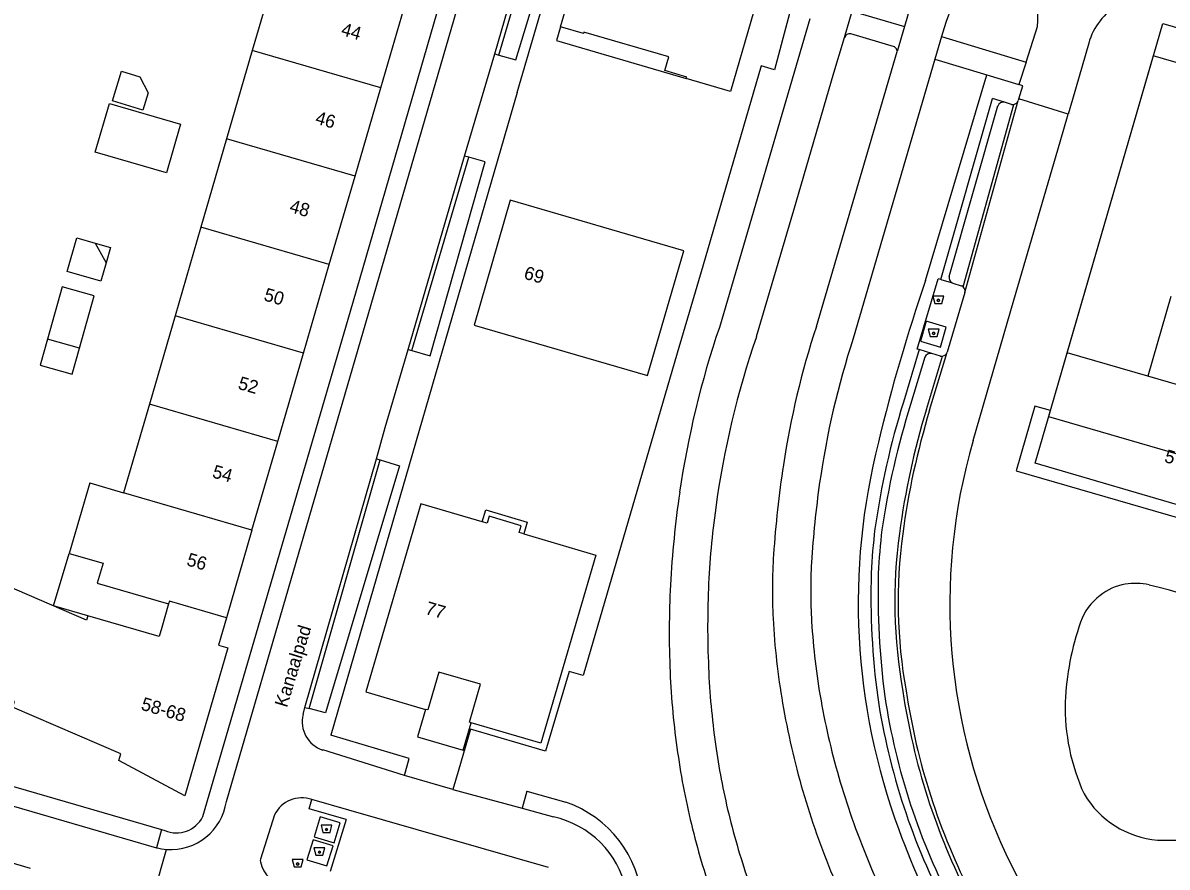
# Model space of a CAD drawing. Extents: x 194485 to 197793, y 468269 to 470822.
# Drawn here: x 195083 to 195187.3, y 469663.5 to 469740.5 of the extents above; entities that cross this region are included whole.
import ezdxf

# ---------------------------------------------------------------- set-up
doc = ezdxf.new("R2010")
doc.units = 0
for name, color, linetype in [('BGT begrenzing pand op maaiveld onder overbouw', 7, 'Continuous'), ('BGT grensvlak gebouwinstallatie plus 1', 7, 'Continuous'), ('BGT grensvlak onbegroeid terreindeel', 7, 'Continuous'), ('BGT grensvlak overig bouwwerk uitbreiding populatie', 7, 'Continuous'), ('BGT grensvlak pand deel overbouw', 7, 'Continuous'), ('BGT grensvlak pand min 1', 7, 'Continuous'), ('BGT grensvlak pand op maaiveld', 7, 'Continuous'), ('BGT grensvlak pand op maaiveld LR', 7, 'Continuous'), ('BGT grensvlak vegetatieobject', 7, 'Continuous'), ('BGT grensvlak wegdeel', 7, 'Continuous'), ('BGT puntobject bak afval apart plaats', 7, 'Continuous'), ('BGT puntobject bak container', 7, 'Continuous'), ('BGT tekst huisnummerreeks', 7, 'Continuous'), ('BGT tekst openbare ruimte label weg', 7, 'Continuous')]:
    doc.layers.add(name, color=color, linetype=linetype)

msp = doc.modelspace()

# ---------------------------------------------------------------- linework, layer by layer
at = {"layer": 'BGT begrenzing pand op maaiveld onder overbouw'}
for points in [[(195143.45, 469735.43), (195143.49, 469735.56), (195141.5, 469736.16), (195141.87, 469737.41), (195134.13, 469739.66), (195134.1, 469739.53), (195132, 469740.14)], [(195189.68, 469694.98), (195189.98, 469696.06), (195175.24, 469700.35), (195176.64, 469705.16)], [(195128.65, 469693.91), (195128.23, 469694.04), (195128.41, 469694.66), (195125.49, 469695.52), (195125.3, 469694.89), (195124.85, 469695.02)], [(195123.85, 469676.71), (195123.7, 469676.76), (195124.71, 469680.21), (195120.9, 469681.32), (195119.89, 469677.87), (195119.69, 469677.92)]]:
    msp.add_lwpolyline(points, dxfattribs=at)
at = {"layer": 'BGT grensvlak gebouwinstallatie plus 1'}
for p, q in [((195089.59, 469720.41), (195090.98, 469720.01)), ((195090.98, 469720.01), (195090.58, 469718.62)), ((195086.56, 469716.44), (195085.23, 469711.68)), ((195089.48, 469715.62), (195086.56, 469716.44)), ((195088.16, 469710.86), (195089.48, 469715.62)), ((195085.79, 469687.37), (195087.22, 469692.13)), ((195088.91, 469686.46), (195085.79, 469687.37))]:
    msp.add_line(p, q, dxfattribs=at)
msp.add_lwpolyline([(195090.87, 469733.14), (195097.35, 469731.27), (195096.07, 469726.84), (195089.59, 469728.72), (195090.87, 469733.14)], dxfattribs=at)
at = {"layer": 'BGT grensvlak onbegroeid terreindeel'}
msp.add_lwpolyline([(195152.86, 469741.35), (195151.49, 469736.23), (195150.29, 469736.58), (195144.95, 469718.31), (195142.63, 469710.39), (195134.05, 469681.02), (195132.77, 469681.39), (195130.62, 469674.11), (195123.79, 469676.11), (195122.67, 469672.26), (195122.19, 469670.62)], dxfattribs=at)
at = {"layer": 'BGT grensvlak overig bouwwerk uitbreiding populatie'}
for p, q in [((195091.16, 469733.38), (195091.99, 469736.08)), ((195091.99, 469736.08), (195093.65, 469735.57)), ((195093.65, 469735.57), (195094.42, 469734.13)), ((195094.42, 469734.13), (195093.93, 469732.53)), ((195093.93, 469732.53), (195091.16, 469733.38)), ((195087.02, 469717.83), (195087.9, 469720.9)), ((195087.9, 469720.9), (195089.59, 469720.41)), ((195089.59, 469720.41), (195090.58, 469718.62)), ((195090.58, 469718.62), (195090.1, 469716.94)), ((195090.1, 469716.94), (195087.02, 469717.83)), ((195085.23, 469711.68), (195084.57, 469709.29)), ((195088.16, 469710.86), (195085.23, 469711.68)), ((195087.49, 469708.47), (195088.16, 469710.86)), ((195084.57, 469709.29), (195087.49, 469708.47))]:
    msp.add_line(p, q, dxfattribs=at)
at = {"layer": 'BGT grensvlak pand deel overbouw'}
for points in [[(195132, 469740.14), (195131.62, 469738.88), (195143.45, 469735.43)], [(195176.64, 469705.16), (195175.22, 469705.57), (195173.52, 469699.67), (195189.68, 469694.98)], [(195124.85, 469695.02), (195125.17, 469696.1), (195128.96, 469694.98), (195128.65, 469693.91)], [(195119.69, 469677.92), (195118.96, 469675.42), (195123.11, 469674.19), (195123.85, 469676.71)]]:
    msp.add_lwpolyline(points, dxfattribs=at)
at = {"layer": 'BGT grensvlak pand min 1'}
msp.add_lwpolyline([(195176.48, 469704.62), (195251.49, 469682.84), (195252.41, 469685.86), (195259.81, 469685.91), (195277.98, 469722.09), (195274.65, 469723.77), (195269.41, 469713.3), (195186.02, 469737.49), (195176.48, 469704.62)], dxfattribs=at)
at = {"layer": 'BGT grensvlak pand op maaiveld'}
for p, q in [((195106.25, 469746.04), (195103.9, 469737.98)), ((195115.6, 469734.58), (195117.95, 469742.64)), ((195103.9, 469737.98), (195101.56, 469729.94)), ((195113.26, 469726.53), (195115.6, 469734.58)), ((195101.56, 469729.94), (195099.21, 469721.86)), ((195110.91, 469718.46), (195113.26, 469726.53)), ((195099.21, 469721.86), (195096.86, 469713.8)), ((195108.56, 469710.39), (195110.91, 469718.46)), ((195096.86, 469713.8), (195094.52, 469705.74)), ((195106.21, 469702.33), (195108.56, 469710.39)), ((195176.64, 469705.16), (195178.16, 469710.42)), ((195094.52, 469705.74), (195092.17, 469697.67)), ((195103.86, 469694.27), (195106.21, 469702.33)), ((195089.09, 469698.57), (195087.22, 469692.13)), ((195089.09, 469698.57), (195092.17, 469697.67)), ((195103.86, 469694.27), (195101.54, 469686.28)), ((195087.22, 469692.13), (195090.3, 469691.24)), ((195096.27, 469687.53), (195095.64, 469685.38))]:
    msp.add_line(p, q, dxfattribs=at)
for points in [[(195132, 469740.14), (195135.35, 469751.64), (195151.2, 469747.02), (195147.47, 469734.23), (195143.45, 469735.43)], [(195178.16, 469710.42), (195186.88, 469740.44), (195194.22, 469738.3)], [(195124.11, 469712.94), (195139.91, 469708.35), (195143.22, 469719.73), (195127.41, 469724.34), (195124.11, 469712.94)], [(195124.85, 469695.02), (195119.27, 469696.66), (195114.26, 469679.51), (195119.69, 469677.92)], [(195128.65, 469693.91), (195135.21, 469691.99), (195130.21, 469674.85), (195123.85, 469676.71)], [(195088.91, 469686.46), (195088.8, 469686.04), (195077.04, 469691.14), (195076.83, 469690.57)], [(195090.3, 469691.24), (195089.77, 469689.42), (195096.27, 469687.53)], [(195101.54, 469686.28), (195100.81, 469683.78), (195101.67, 469683.53), (195097.75, 469670.04), (195091.72, 469673.25), (195091.91, 469673.88), (195082.05, 469678.12), (195082.22, 469678.63), (195074.24, 469680.93)], [(195095.64, 469685.38), (195095.4, 469684.57), (195088.91, 469686.46)]]:
    msp.add_lwpolyline(points, dxfattribs=at)
at = {"layer": 'BGT grensvlak pand op maaiveld LR'}
for p, q in [((195115.6, 469734.58), (195103.9, 469737.98)), ((195113.26, 469726.53), (195101.56, 469729.94)), ((195110.91, 469718.46), (195099.21, 469721.86)), ((195187.62, 469715.54), (195185.51, 469708.28)), ((195108.56, 469710.39), (195096.86, 469713.8)), ((195185.51, 469708.28), (195178.16, 469710.42)), ((195189.29, 469707.19), (195185.51, 469708.28)), ((195106.21, 469702.33), (195094.52, 469705.74)), ((195103.86, 469694.27), (195092.17, 469697.67))]:
    msp.add_line(p, q, dxfattribs=at)
msp.add_lwpolyline([(195101.54, 469686.28), (195096.34, 469687.79), (195096.27, 469687.53)], dxfattribs=at)
at = {"layer": 'BGT grensvlak vegetatieobject'}
for p, q in [((195165.27, 469717), (195170.85, 469735.76)), ((195128.93, 469670.47), (195128.49, 469668.91)), ((195128.93, 469670.47), (195132.47, 469669.46))]:
    msp.add_line(p, q, dxfattribs=at)
for centre, radius, start, end in [((195312.95, 469665.88), 156.28, 160.9067, 166.5277), ((195218.22, 469687.59), 59.1, 165.5957, 200.4031), ((195129.06, 469659.61), 10.43, 4.2104, 70.906), ((195231.03, 469691.82), 72.59, 200.012, 209.3555)]:
    msp.add_arc(centre, radius, start, end, dxfattribs=at)
at = {"layer": 'BGT grensvlak wegdeel'}
for p, q in [((195125.99, 469737.67), (195129.51, 469749.64)), ((195126.37, 469737.56), (195129.89, 469749.52)), ((195157.86, 469739.16), (195158.56, 469741.56)), ((195158.56, 469741.56), (195163.33, 469740.17)), ((195154.7, 469740.85), (195146.47, 469712.74)), ((195163.33, 469740.17), (195162.67, 469737.9)), ((195166.95, 469740.04), (195166.72, 469739.24)), ((195174.44, 469736.91), (195175.45, 469740.17)), ((195162.44, 469738.31), (195158.46, 469739.49)), ((195166.72, 469739.24), (195166.12, 469737.2)), ((195166.72, 469739.24), (195174.44, 469736.91)), ((195155.31, 469712.81), (195162.67, 469737.9)), ((195123.24, 469728.35), (195125.99, 469737.67)), ((195125.99, 469737.67), (195126.37, 469737.56)), ((195166.12, 469737.2), (195158.67, 469711.74)), ((195166.12, 469737.2), (195170.85, 469735.76)), ((195174.44, 469736.91), (195173.77, 469734.87)), ((195170.85, 469735.76), (195173.77, 469734.87)), ((195128.03, 469734.16), (195111.05, 469675.57)), ((195166.64, 469717.09), (195171.36, 469733.59)), ((195167.4, 469717.39), (195171.84, 469732.92)), ((195168.68, 469716.44), (195173.3, 469733.07)), ((195168.85, 469715.92), (195173.7, 469733.41)), ((195172.47, 469733.26), (195171.36, 469733.59)), ((195173.08, 469733.07), (195172.47, 469733.26)), ((195173.75, 469733.56), (195173.7, 469733.41)), ((195178.25, 469732.18), (195173.75, 469733.56)), ((195118.1, 469710.73), (195123.24, 469728.35)), ((195118.44, 469710.63), (195123.63, 469728.25)), ((195123.63, 469728.25), (195123.24, 469728.35)), ((195164.49, 469710.76), (195166.41, 469717.16)), ((195166.64, 469717.09), (195166.41, 469717.16)), ((195166.77, 469717.05), (195166.64, 469717.09)), ((195167.74, 469716.77), (195166.77, 469717.05)), ((195168.85, 469715.92), (195167.23, 469710.47)), ((195167.74, 469716.77), (195168.51, 469716.54)), ((195118.1, 469710.73), (195118.44, 469710.63)), ((195164.67, 469710.71), (195163.24, 469705.91)), ((195164.67, 469710.71), (195164.49, 469710.76)), ((195165.82, 469710.36), (195164.67, 469710.71)), ((195165.2, 469710.03), (195163.9, 469705.71)), ((195165.34, 469705.27), (195166.81, 469710.13)), ((195165.63, 469705.18), (195167.23, 469710.47)), ((195166.61, 469710.13), (195165.82, 469710.36)), ((195108.7, 469678.1), (195115.21, 469700.77)), ((195109.09, 469678), (195115.54, 469700.67)), ((195115.21, 469700.77), (195115.54, 469700.67)), ((195043.55, 469682.09), (195095.63, 469666.96)), ((195052.66, 469677.71), (195095.16, 469665.31)), ((195108.52, 469677.47), (195108.7, 469678.1)), ((195108.7, 469678.1), (195109.09, 469678)), ((195117.77, 469671.91), (195110.33, 469674.22)), ((195122.19, 469670.62), (195117.77, 469671.91)), ((195122.19, 469670.62), (195128.49, 469668.91)), ((195105.92, 469668.3), (195104.65, 469664.28)), ((195128.49, 469668.91), (195131.34, 469668.13)), ((195095.63, 469666.96), (195095.16, 469665.31)), ((195095.63, 469666.96), (195095.93, 469666.87)), ((195112.45, 469667.89), (195111, 469663.16)), ((195077.08, 469665.39), (195083.64, 469663.46)), ((195094.67, 469660.21), (195096.09, 469665.16))]:
    msp.add_line(p, q, dxfattribs=at)
for points in [[(195099.4, 469668.15), (195112.84, 469714.23), (195124.86, 469755.63)], [(195101.54, 469669.54), (195114.26, 469713.17), (195126.46, 469755.17)], [(195126.37, 469737.56), (195127.91, 469737.13), (195131.54, 469749.01), (195129.89, 469749.52)], [(195128.03, 469734.16), (195132.43, 469749.23), (195132.65, 469750)], [(195164.07, 469742.68), (195164.03, 469742.55), (195163.61, 469741.11), (195163.33, 469740.17)], [(195149.85, 469711.9), (195153.25, 469723.41), (195156.9, 469735.95), (195157.86, 469739.16)], [(195180.13, 469738.65), (195178.64, 469733.52), (195178.25, 469732.18)], [(195173.75, 469733.56), (195174.12, 469734.76), (195173.77, 469734.87)], [(195169.6, 469702.42), (195173.32, 469715.21), (195177.52, 469729.66), (195178.25, 469732.18)], [(195118.44, 469710.63), (195120.12, 469710.15), (195125.13, 469727.82), (195123.63, 469728.25)], [(195166.61, 469710.94), (195167.15, 469712.76), (195165.33, 469713.3), (195164.79, 469711.48), (195166.61, 469710.94)], [(195115.21, 469700.77), (195116.02, 469703.62), (195118.1, 469710.73)], [(195115.54, 469700.67), (195117.32, 469700.13), (195110.57, 469677.6), (195109.09, 469678)], [(195117.77, 469671.91), (195118.2, 469673.46), (195111.05, 469675.57)], [(195112.45, 469667.89), (195109.08, 469668.86), (195109.33, 469669.7)], [(195130.89, 469663.5), (195112.71, 469668.73), (195109.33, 469669.7)], [(195109.53, 469666.32), (195111.35, 469665.76), (195111.9, 469667.58), (195110.09, 469668.14), (195109.53, 469666.32)], [(195108.88, 469664.22), (195110.7, 469663.66), (195111.26, 469665.48), (195109.44, 469666.03), (195108.88, 469664.22)]]:
    msp.add_lwpolyline(points, dxfattribs=at)
for centre, radius, start, end in [((195174.4, 469738.11), 7.69, 93.9924, 165.4685), ((195159.25, 469741.27), 16.24, 356.1383, 10.709), ((195185.89, 469736.98), 6, 120.1627, 163.8057), ((195158.33, 469739.01), 0.494, 74.7777, 162.403), ((195162.16, 469737.89), 0.506, 1.4805, 56.2704), ((195172.35, 469732.72), 0.545, 77.9298, 159.3811), ((195173.21, 469733.58), 0.525, 256.0534, 279.6847), ((195173.21, 469733.58), 0.524, 279.664, 340.5552), ((195167.96, 469717.29), 0.567, 170.3577, 247.0712), ((195168.33, 469716.04), 0.531, 48.9209, 70.4413), ((195168.33, 469716.04), 0.528, 346.4144, 48.8678), ((195228.38, 469688.72), 76.94, 161.7498, 171.4186), ((195226.67, 469685.47), 84.71, 161.2247, 171.6936), ((195228.71, 469684.89), 83.36, 161.0988, 172.1358), ((195233.74, 469687.33), 78.94, 161.9928, 171.8022), ((195165.71, 469709.82), 0.555, 78.8966, 157.9357), ((195166.72, 469710.67), 0.554, 257.946, 279.2597), ((195166.72, 469710.66), 0.543, 279.5904, 339.1229), ((195231.83, 469684.45), 71.87, 162.6272, 172.0628), ((195231.73, 469684.16), 71.17, 162.3756, 171.812), ((195232.59, 469684.76), 70.31, 163.0373, 172.4786), ((195232.65, 469684.74), 70.07, 163.0388, 172.473), ((195220.86, 469687.53), 53.38, 163.7979, 246.7236), ((195248.89, 469685.51), 97.7, 171.3554, 176.1722), ((195240.84, 469686.32), 86.11, 171.8052, 176.6834), ((195234.64, 469684.32), 92.76, 171.6996, 176.9463), ((195221.86, 469685.74), 76.46, 172.0591, 177.5984), ((195210.45, 469688.13), 50.19, 172.8446, 177.4708), ((195211.03, 469688.07), 50.13, 172.8657, 177.438), ((195208.53, 469687.75), 46.07, 172.2499, 190.2262), ((195208.54, 469687.75), 45.78, 172.2527, 190.2377), ((195200.34, 469688.76), 49.04, 176.1747, 183.0011), ((195200.65, 469688.66), 45.86, 176.7004, 183.4064), ((195232.02, 469688.42), 71.74, 178.4653, 187.5486), ((195231.98, 469688.42), 71.05, 178.4753, 187.5449), ((195222.72, 469684.94), 80.82, 176.9328, 182.5619), ((195228.14, 469685.45), 82.74, 177.5813, 182.8966), ((195184.33, 469684.37), 5.05, 99.8964, 128.8449), ((195184.34, 469683.52), 5.89, 77.3148, 98.568), ((195168.03, 469617.12), 74.25, 64.465, 76.2858), ((195184.27, 469684.16), 5.17, 126.901, 160.7306), ((195216.52, 469689.58), 65.24, 182.9759, 189.7845), ((195216.9, 469689.6), 62.13, 183.3858, 190.0983), ((195203.64, 469677.43), 25.68, 160.8159, 177.4189), ((195217.12, 469684.66), 75.22, 182.5447, 188.1635), ((195220.81, 469685.08), 75.41, 182.8995, 188.2031), ((195222.72, 469688.33), 60.17, 188.3775, 207.2762), ((195222.7, 469688.33), 59.84, 188.3747, 207.2803), ((195225, 469691.06), 73.85, 189.7929, 196.188), ((195222.95, 469690.67), 68.27, 190.088, 196.4852), ((195221.35, 469688.16), 61.14, 188.6191, 207.828), ((195221.4, 469688.17), 60.54, 188.6253, 207.8302), ((195197.01, 469678.15), 19.03, 178.6728, 204.5921), ((195111.16, 469676.81), 2.72, 166.0542, 252.4198), ((195209.46, 469683.46), 63.94, 188.2159, 193.9774), ((195211.69, 469683.87), 69.73, 188.1514, 193.9873), ((195187.54, 469705.39), 39.4, 268.3508, 303.0312), ((195225.74, 469691.5), 71.18, 196.4878, 202.8665), ((195224.27, 469690.82), 73.08, 196.1696, 202.594), ((195187.11, 469674.56), 8.58, 210.3593, 265.2846), ((195096.46, 469670.28), 5.13, 265.9065, 351.6462), ((195108.41, 469667.09), 2.77, 70.6439, 153.9707), ((195096.98, 469669.35), 2.69, 246.9439, 333.6345), ((195129.52, 469659.68), 8.64, 12.1625, 77.8461), ((195212.83, 469684.29), 67.41, 193.971, 199.7443), ((195209.99, 469683.44), 67.98, 193.9765, 199.8166), ((195096.44, 469670.2), 5.05, 255.2633, 266.0307), ((195105.14, 469664.13), 0.511, 162.9311, 192.1862), ((195107.59, 469664.67), 3.02, 192.4051, 258.1385), ((195219.96, 469689.08), 64.92, 202.8835, 209.5697)]:
    msp.add_arc(centre, radius, start, end, dxfattribs=at)
at = {"layer": 'BGT puntobject bak afval apart plaats'}
for points in [[(195166.33, 469711.91), (195166.5, 469712.59), (195165.5, 469712.59), (195165.68, 469711.91)], [(195110.98, 469666.7), (195111.16, 469667.37), (195110.16, 469667.37), (195110.33, 469666.7)], [(195110.34, 469664.64), (195110.52, 469665.31), (195109.52, 469665.31), (195109.69, 469664.64)]]:
    msp.add_lwpolyline(points, close=True, dxfattribs=at)
for centre in [(195166, 469712.19), (195110.66, 469666.97), (195110.02, 469664.91)]:
    msp.add_circle(centre, 0.1, dxfattribs=at)
for centre, start, end in [((195166, 469712.19), 0, 180), ((195166, 469712.19), 180, 0), ((195110.66, 469666.97), 0, 180), ((195110.66, 469666.97), 180, 0), ((195110.02, 469664.91), 0, 180), ((195110.02, 469664.91), 180, 0)]:
    msp.add_arc(centre, 0.1, start, end, dxfattribs=at)
at = {"layer": 'BGT puntobject bak container'}
for points in [[(195166.76, 469714.92), (195166.93, 469715.6), (195165.93, 469715.6), (195166.11, 469714.92)], [(195108.36, 469663.56), (195108.54, 469664.23), (195107.54, 469664.23), (195107.71, 469663.56)]]:
    msp.add_lwpolyline(points, close=True, dxfattribs=at)
for centre in [(195166.43, 469715.2), (195108.04, 469663.83)]:
    msp.add_circle(centre, 0.1, dxfattribs=at)
for centre, start, end in [((195166.43, 469715.2), 0, 180), ((195166.43, 469715.2), 180, 0), ((195108.04, 469663.83), 0, 180), ((195108.04, 469663.83), 180, 0)]:
    msp.add_arc(centre, 0.1, start, end, dxfattribs=at)

# ---------------------------------------------------------------- texts
at = {"layer": 'BGT tekst huisnummerreeks'}
for s, rotation, p in [('44', 343.8, (195111.91, 469739.4)), ('46', 343.8, (195109.56, 469731.34)), ('48', 343.8, (195107.21, 469723.28)), ('69', 343.8, (195128.57, 469717.2)), ('50', 343.8, (195104.87, 469715.22)), ('52', 343.8, (195102.52, 469707.15)), ('57-133', 343.8, (195186.95, 469700.49)), ('54', 343.8, (195100.17, 469699.09)), ('56', 343.8, (195097.83, 469691.07)), ('77', 343.7, (195119.58, 469686.64)), ('58-68', 343.8, (195093.68, 469677.91))]:
    msp.add_text(s, height=1.2, rotation=rotation, dxfattribs=at).set_placement(p)
at = {"layer": 'BGT tekst openbare ruimte label weg'}
msp.add_text('Kanaalpad', height=1.2, rotation=73, dxfattribs=at).set_placement((195107.05, 469678.03))

doc.saveas('drawing.dxf')
